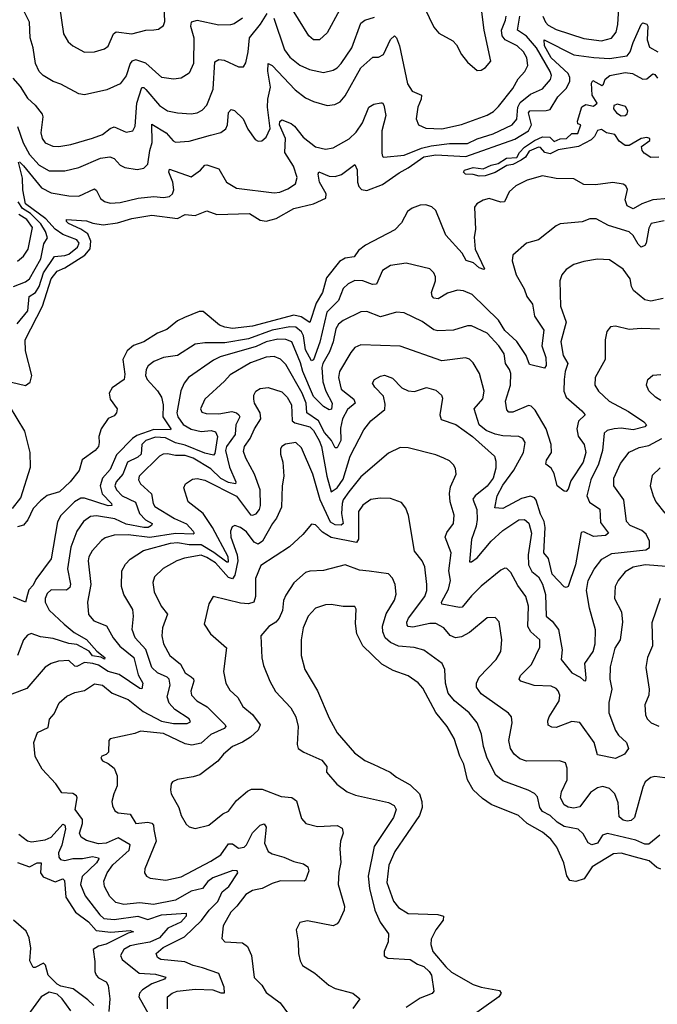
# Model space of a CAD drawing. Extents: x 1933546 to 2138868, y 524910 to 667279.
# Tile 279 of 466: x 2032246 to 2035478, y 614948 to 619938. Entities that reach past the tile are written whole.
import ezdxf

# ---------------------------------------------------------------- set-up
doc = ezdxf.new("R2010")
doc.units = 0

msp = doc.modelspace()

# ---------------------------------------------------------------- linework, layer by layer
at = {"layer": '0CON10XD'}
for points in [[(2034296.9, 619996.9), (2034345, 619900), (2034369.7, 619869.7), (2034441.2, 619831.2), (2034459.7, 619809.7), (2034485, 619761.2), (2034515, 619722.5), (2034565, 619680), (2034585, 619682), (2034606.2, 619695), (2034633, 619727), (2034599.6, 619885), (2034574.7, 620085)], [(2032446.9, 620005), (2032467.8, 619865), (2032491.4, 619825), (2032514.6, 619804.6), (2032575, 619773.3), (2032625.4, 619774.6), (2032675, 619790), (2032695, 619802.5), (2032721.8, 619865), (2032734.7, 619875.3), (2032815, 619865.4), (2032885, 619884.5), (2032925, 619885.6), (2032949.8, 619890.2), (2032975, 619908), (2032981.1, 619928.9), (2032978.2, 620005)], [(2033867.3, 619985), (2033805, 619870.8), (2033765, 619835.7), (2033735, 619835.7), (2033711.4, 619855), (2033606.4, 620025)], [(2034897.8, 619955), (2034911.6, 619925), (2034925, 619910), (2034965, 619887.2), (2035105, 619842), (2035195, 619831.1), (2035245.3, 619844.7), (2035268.9, 619875), (2035277.4, 619912.6), (2035284.8, 620025)], [(2032211.1, 619641.1), (2032248.4, 619598.4), (2032285, 619539.1), (2032325, 619504.5), (2032359.4, 619459.4), (2032363.8, 619445), (2032353.8, 619365), (2032360.5, 619335), (2032375, 619313.1), (2032413.2, 619296.8), (2032445, 619294.6), (2032505.5, 619305.5), (2032615, 619336.4), (2032665, 619355.3), (2032705, 619386.2), (2032725, 619393.8), (2032785, 619367.5), (2032819.2, 619375), (2032831.7, 619398.3), (2032839.3, 619515), (2032865, 619593.5), (2032875, 619593.2), (2032885, 619583.9), (2032955, 619502.7), (2032995, 619476.3), (2033045, 619464.7), (2033115, 619460.4), (2033145, 619465.5), (2033171.3, 619478.7), (2033194.5, 619505), (2033226.5, 619585), (2033235.4, 619724.6), (2033254.6, 619735.4), (2033282.6, 619732.6), (2033355, 619699.4), (2033380.8, 619699.2), (2033391.8, 619718.2), (2033404.2, 619775), (2033410.3, 619845), (2033467.2, 619915), (2033501, 619969)], [(2032235.6, 619395.6), (2032264.3, 619314.3), (2032296, 619255), (2032345, 619200.8), (2032395, 619171.9), (2032475, 619172.4), (2032545, 619189.3), (2032655, 619235.7), (2032702, 619242), (2032724.2, 619234.2), (2032755, 619201.1), (2032778.3, 619188.3), (2032841.1, 619178.9), (2032875, 619185.6), (2032895, 619206), (2032904.8, 619274.8), (2032917.3, 619315), (2032915, 619407.5), (2032988.2, 619365), (2033023, 619323), (2033036.2, 619316.2), (2033105, 619321.8), (2033212.5, 619352.5), (2033265, 619365.3), (2033291.2, 619385), (2033298.7, 619405), (2033303.6, 619466.4), (2033317, 619483), (2033335, 619476.9), (2033378.4, 619435), (2033402.1, 619382.1), (2033439.7, 619329.7), (2033455, 619322), (2033473.9, 619323.9), (2033495, 619342.5), (2033514.7, 619385.3), (2033501.3, 619495), (2033503.2, 619535), (2033517, 619595), (2033503.1, 619676.9), (2033504.5, 619715.5), (2033525, 619706.1), (2033642.3, 619582.3), (2033695, 619541.5), (2033735, 619523.1), (2033805, 619503.1), (2033843, 619507), (2033869.4, 619520.6), (2033895, 619551.4), (2033975, 619692.9), (2034035, 619747.8), (2034065, 619747.9), (2034089.5, 619760.5), (2034125, 619836.7), (2034145, 619855.8), (2034155.4, 619845.4), (2034170.4, 619805), (2034212, 619612), (2034235.4, 619575.4), (2034281.9, 619555), (2034280.4, 619535), (2034263.8, 619495), (2034255.5, 619435), (2034267.5, 619405), (2034305, 619388.5), (2034385, 619384.7), (2034485, 619406.6), (2034615, 619453.3), (2034647.4, 619472.6), (2034672.3, 619497.7), (2034745, 619589.1), (2034771.9, 619638.1), (2034806.2, 619675), (2034821.5, 619705), (2034815.8, 619745), (2034799.1, 619775), (2034767.7, 619805), (2034706.2, 619836.2), (2034690.9, 619855), (2034687.6, 619885), (2034708.9, 619935), (2034710.8, 619955)], [(2032245, 619216.7), (2032265, 619197.2), (2032355.6, 619085.6), (2032405, 619060.6), (2032495, 619044.7), (2032545, 619043.9), (2032625, 619080), (2032635, 619072.5), (2032655, 619031.5), (2032675.8, 619015.8), (2032705, 619006.9), (2032755, 619011.4), (2032846.1, 619033.9), (2032925, 619041.8), (2032975, 619036.2), (2033005, 619041.2), (2033021.2, 619055), (2033027, 619075), (2033021.3, 619115), (2033002.3, 619165), (2033005, 619179.2), (2033115, 619141.4), (2033162.5, 619175), (2033185, 619200), (2033195, 619202.5), (2033255, 619182), (2033294.7, 619114.7), (2033344.6, 619084.6), (2033535, 619060), (2033565, 619063.1), (2033605, 619080), (2033643.5, 619106.5), (2033651.8, 619138.2), (2033634.3, 619195), (2033588.9, 619265), (2033592.7, 619335), (2033562.2, 619405), (2033565, 619421.5), (2033575, 619429.3), (2033621.7, 619411.7), (2033638.7, 619398.7), (2033682.5, 619342.5), (2033745, 619293.9), (2033795, 619282.1), (2033835, 619288.2), (2033915, 619333.8), (2033951.9, 619368.1), (2033983.9, 619415), (2034015.7, 619495), (2034040.5, 619509.5), (2034075.7, 619515.7), (2034085, 619515.8), (2034091.9, 619505), (2034101.9, 619451.9), (2034081, 619375), (2034081.1, 619261.1), (2034084.3, 619245), (2034090.9, 619240.9), (2034195, 619251.4), (2034282.9, 619287), (2034332.2, 619297.8), (2034425, 619310.9), (2034515, 619310.7), (2034565, 619333.8), (2034645, 619358.3), (2034741.5, 619405), (2034765.9, 619434.1), (2034771, 619495), (2034782, 619518), (2034835, 619560.8), (2034895, 619587.5), (2034936.1, 619633.9), (2034941.6, 619655), (2034935.3, 619675), (2034865.6, 619795.6), (2034814.2, 619854.2), (2034768.7, 619885), (2034780.4, 619955)], [(2033375.6, 619944.4), (2033332.8, 619917.2), (2033315, 619910.9), (2033255, 619910), (2033145, 619932.7), (2033115.8, 619925), (2033112.3, 619905), (2033128.4, 619845), (2033126.5, 619715), (2033105, 619665.8), (2033065, 619640.6), (2033025, 619636.4), (2032966.2, 619645), (2032885, 619717.9), (2032835, 619734.6), (2032815, 619726.9), (2032805, 619715.5), (2032785, 619652.9), (2032755, 619613.3), (2032687.1, 619582.9), (2032575, 619556.7), (2032545, 619561.4), (2032455, 619610), (2032415, 619624.5), (2032364.3, 619655), (2032344.4, 619675), (2032326.1, 619716.1), (2032314.1, 619794.1), (2032298.8, 619845), (2032295.3, 619925.3), (2032264.7, 619985.3)], [(2033534.8, 619944.8), (2033587.2, 619785), (2033615, 619747.5), (2033665, 619707.5), (2033715, 619684.7), (2033785, 619670), (2033835, 619681.5), (2033855, 619692.9), (2033874.6, 619715), (2033930, 619795), (2033975, 619920), (2033995, 619934.5), (2034045, 619950.6)], [(2032205, 618100.3), (2032275, 618083.5), (2032299.7, 618100.3), (2032306.6, 618135), (2032275, 618260), (2032273.9, 618315), (2032362, 618485), (2032405, 618623.8), (2032435, 618662.7), (2032475, 618679.5), (2032575.4, 618744.6), (2032603.4, 618776.6), (2032606.7, 618815), (2032591.5, 618851.5), (2032555, 618876.7), (2032492.9, 618905), (2032483.1, 618915), (2032482.5, 618925), (2032585, 618918.5), (2032616.5, 618906.5), (2032668.6, 618898.6), (2032741.8, 618908.2), (2032815, 618930), (2032915, 618946.2), (2033045, 618929.2), (2033085, 618949.6), (2033135, 618944.6), (2033195, 618968.5), (2033245, 618950.6), (2033410, 618955), (2033465, 618920.9), (2033495, 618916.2), (2033545, 618930.2), (2033635, 618981.5), (2033735, 619004), (2033797.7, 619032.3), (2033800, 619055), (2033764.6, 619115), (2033757.9, 619155), (2033762.7, 619167.3), (2033815, 619145.3), (2033845, 619142.5), (2033876.9, 619153.1), (2033945, 619204), (2033956.8, 619176.8), (2033957.3, 619115), (2033965, 619092.9), (2033977.8, 619077.8), (2034005, 619072.2), (2034085, 619101.5), (2034168.6, 619161.4), (2034215, 619186), (2034295, 619242.2), (2034355, 619252), (2034506.5, 619245), (2034755, 619331.3), (2034824.8, 619375), (2034839.9, 619405), (2034824.9, 619465), (2034831.4, 619475), (2034915, 619477.1), (2034935, 619482.7), (2034972.6, 619547.4), (2035015, 619589.2), (2035033.4, 619625), (2035033.8, 619645), (2035025.9, 619665), (2034939.4, 619745), (2034905.2, 619805), (2034904.3, 619835), (2035055, 619760.2), (2035155.5, 619745.5), (2035235, 619741.4), (2035325.4, 619754.6), (2035340.7, 619775), (2035355, 619822.7), (2035395, 619912.5), (2035405, 619921.1), (2035424.2, 619915), (2035428.9, 619905), (2035425.7, 619835.7), (2035437.5, 619797.5), (2035479.5, 619775)], [(2035485, 619240.4), (2035445, 619240), (2035411.2, 619261.2), (2035400, 619275), (2035397.5, 619295), (2035440, 619325), (2035440, 619335), (2035425, 619340), (2035395, 619335.7), (2035335, 619300), (2035315, 619300), (2035285, 619322.5), (2035262.5, 619355), (2035220, 619365), (2035195, 619381.2), (2035174.6, 619375.4), (2035158.9, 619345), (2035141.8, 619328.2), (2035077.5, 619295), (2034975, 619278.4), (2034935, 619258.4), (2034907.1, 619265), (2034885, 619289.2), (2034875, 619290.8), (2034828.9, 619271.1), (2034808.9, 619241.1), (2034788, 619225), (2034745, 619204.5), (2034715, 619198.6), (2034656.4, 619163.6), (2034605, 619146.1), (2034575, 619144.5), (2034545, 619153.8), (2034504.6, 619154.6), (2034495.6, 619165), (2034500.6, 619175), (2034545, 619188.2), (2034595, 619181.5), (2034635, 619200.8), (2034670.6, 619209.4), (2034714, 619235), (2034765, 619240), (2034778.8, 619265), (2034805, 619290.7), (2034855.6, 619325), (2034895, 619343.1), (2034932.1, 619342.1), (2034955, 619320), (2034985, 619334.4), (2035016.7, 619335), (2035045, 619360), (2035075, 619360), (2035090, 619405), (2035075, 619410), (2035073, 619423), (2035094.3, 619495.7), (2035115, 619507.5), (2035155, 619499.2), (2035172, 619515), (2035146.7, 619555), (2035144.3, 619615.7), (2035150.7, 619629.3), (2035196.7, 619603.3), (2035205, 619610), (2035213.6, 619636.4), (2035237.5, 619655), (2035315, 619670.6), (2035352.5, 619665), (2035405, 619636.7), (2035425, 619637.5), (2035455, 619663.3), (2035465, 619660), (2035478.3, 619641.7)], [(2035295, 619450.8), (2035315, 619451.2), (2035325, 619460), (2035328.6, 619475), (2035317, 619497), (2035275, 619510), (2035257, 619503), (2035256.2, 619485), (2035270.8, 619465), (2035295, 619450.8)], [(2032233.5, 618396.5), (2032287.8, 618462.2), (2032294.7, 618535), (2032325.2, 618555), (2032345, 618584.7), (2032366.3, 618655), (2032422, 618738), (2032475, 618742), (2032495, 618749.3), (2032538.1, 618785), (2032547.2, 618805), (2032535, 618822.1), (2032465, 618849.8), (2032425, 618875.8), (2032378.2, 618928.2), (2032274.6, 619004.6), (2032261.5, 619075), (2032260, 619135), (2032240, 619215)], [(2035535, 619031.6), (2035455, 619025.2), (2035399.6, 619005), (2035355, 618979.8), (2035324.4, 618994.4), (2035314.8, 619025.2), (2035326.2, 619076.2), (2035318.1, 619095), (2035304.6, 619104.6), (2035252.5, 619112.5), (2035165, 619100.6), (2035105, 619101.8), (2035055, 619130.4), (2034965, 619133.3), (2034895.5, 619145.5), (2034818.8, 619125), (2034760, 619095), (2034727.1, 619065), (2034703.3, 619015), (2034685, 619012.2), (2034625, 619030.6), (2034595, 619022.2), (2034562.5, 619005), (2034551.8, 618988.2), (2034556.2, 618875), (2034550, 618835), (2034553.9, 618773.9), (2034602.5, 618675), (2034598.8, 618671.2), (2034575, 618680), (2034546, 618705), (2034508, 618718), (2034488.5, 618755), (2034406, 618845), (2034355, 618970), (2034335, 618989.4), (2034305, 619000), (2034275, 618997.5), (2034235, 618982), (2034211.3, 618965), (2034181.3, 618908.7), (2034147.9, 618872.1), (2033998.4, 618795), (2033962.6, 618767.4), (2033940.8, 618735), (2033895, 618728.5), (2033867.1, 618712.9), (2033800.6, 618629.4), (2033780.5, 618555), (2033748.4, 618501.6), (2033716.8, 618403.2), (2033672.2, 618432.2), (2033635, 618440.3), (2033425, 618384.8), (2033325, 618373.3), (2033285, 618378.9), (2033259.4, 618389.4), (2033175, 618459.1), (2033155, 618459.1), (2033081.6, 618428.4), (2033045, 618411.6), (2032992.3, 618367.7), (2032945, 618349), (2032875, 618305.2), (2032822.8, 618287.2), (2032789.9, 618260.1), (2032768.4, 618215), (2032778.2, 618141.8), (2032775.6, 618114.4), (2032715, 618072), (2032699.4, 618045), (2032704.3, 618015), (2032739.4, 617965), (2032736.5, 617945), (2032725, 617930), (2032695, 617917.1), (2032658.5, 617865), (2032646.2, 617825), (2032649.4, 617795), (2032644.8, 617775), (2032628.8, 617755), (2032562.2, 617707.8), (2032547.1, 617652.9), (2032501.1, 617595), (2032447.3, 617545), (2032385, 617526), (2032351.2, 617498.8), (2032315, 617460.8), (2032287.6, 617402.4), (2032265, 617376.2), (2032235, 617366.8)], [(2032215, 618585.8), (2032275, 618609.2), (2032295.3, 618625), (2032352.2, 618725), (2032368.5, 618801.5), (2032387.3, 618832.7), (2032377.4, 618865), (2032353.5, 618903.5), (2032300.1, 618955), (2032260.5, 618980.5), (2032237.9, 619015)], [(2035511.9, 618918.1), (2035446.1, 618903.9), (2035435, 618881.2), (2035421.8, 618805), (2035415, 618792.9), (2035395, 618785.6), (2035379.8, 618799.8), (2035355, 618844.5), (2035335, 618862.3), (2035230, 618895), (2035167.8, 618927.8), (2035135, 618927.9), (2035097, 618913), (2034985, 618902.7), (2034965, 618893.3), (2034875, 618822.7), (2034814.2, 618805), (2034745.8, 618744.2), (2034742.5, 618715), (2034762.9, 618645), (2034803.1, 618573.1), (2034816.6, 618535), (2034845.2, 618495.2), (2034854.5, 618434.5), (2034902.5, 618365), (2034892.1, 618285), (2034911.9, 618225), (2034914.7, 618185.3), (2034905, 618171.2), (2034830.3, 618190.3), (2034812.9, 618235), (2034765.9, 618305.9), (2034705, 618363.2), (2034673.2, 618415), (2034538.9, 618545), (2034495, 618563.3), (2034465, 618566.9), (2034415, 618552.2), (2034367.2, 618522.8), (2034345, 618525.7), (2034336.3, 618536.3), (2034333.6, 618555), (2034352.7, 618615), (2034352.7, 618635), (2034345.4, 618655.4), (2034325, 618674.3), (2034205, 618703.1), (2034125, 618691.1), (2034084, 618666), (2034055, 618596.7), (2034033.6, 618596.4), (2033985, 618613.7), (2033945, 618615.3), (2033911.4, 618598.6), (2033886.2, 618575), (2033861.1, 618515), (2033803, 618455), (2033767.4, 618302.6), (2033735, 618213.6), (2033725, 618209.5), (2033694.5, 618264.5), (2033685.1, 618335), (2033675, 618356), (2033645, 618379.2), (2033615, 618380.9), (2033525, 618363.9), (2033405, 618320.3), (2033285, 618299.9), (2033185, 618300.3), (2033135, 618293.1), (2033045, 618235.5), (2032975, 618226.2), (2032925.8, 618205), (2032897, 618183), (2032886.5, 618165), (2032883.3, 618135), (2032891.5, 618115), (2032945, 618056.9), (2032964.1, 618025), (2032973.4, 617985), (2032970.9, 617925), (2033012.3, 617865), (2033010.3, 617859.7), (2032925, 617861.1), (2032839.9, 617830.1), (2032817, 617815), (2032736.8, 617733.2), (2032705, 617657.7), (2032664.8, 617615), (2032654.3, 617575.7), (2032664.1, 617534.1), (2032711.2, 617485), (2032713.3, 617475), (2032695, 617474.8), (2032575, 617512), (2032555, 617512.5), (2032523.3, 617495), (2032454.6, 617425), (2032437, 617393), (2032405.2, 617204.8), (2032328.5, 617101.5), (2032315, 617071.5), (2032292, 617048), (2032284.7, 617024.7), (2032275, 616985.6), (2032215, 617010.4)], [(2032235, 618713.3), (2032265, 618739.2), (2032289, 618775), (2032310.5, 618885), (2032282, 618925), (2032241.1, 618951.1)], [(2035507.5, 618525), (2035445, 618511.1), (2035415, 618518.1), (2035357.3, 618565), (2035346.1, 618585), (2035340, 618625), (2035305, 618674), (2035235, 618720.5), (2035175, 618723.8), (2035105, 618712.2), (2035053.7, 618696.3), (2035015, 618670.8), (2034994.3, 618645), (2034984.3, 618615), (2034986.7, 618485), (2035015.4, 618405.4), (2034988.2, 618305), (2034999.6, 618235), (2035024.6, 618195), (2035010.9, 618155), (2035006.2, 618113.8), (2035004.4, 618055), (2035015.2, 618025.2), (2035095.6, 617955.6), (2035111.1, 617935), (2035077.4, 617902.6), (2035069, 617865), (2035076.6, 617826.6), (2035107.1, 617785), (2035114.6, 617745), (2035102.5, 617695), (2035039.7, 617600.3), (2035025, 617558.8), (2035015, 617546.7), (2035005, 617548.8), (2034970.6, 617575), (2034955, 617638), (2034939.2, 617665), (2034912.5, 617685), (2034915.6, 617705), (2034940.8, 617745), (2034940.3, 617785), (2034914.2, 617865), (2034858.1, 617958.1), (2034838.4, 617978.4), (2034825, 617982.2), (2034745, 617949.2), (2034725, 617949.4), (2034715, 617961.2), (2034708.7, 618005), (2034733, 618085), (2034735.8, 618145), (2034729.2, 618165), (2034707.9, 618195), (2034701.5, 618245), (2034674, 618284), (2034615, 618348.5), (2034536, 618386), (2034515, 618385.4), (2034445, 618364.6), (2034365, 618360.7), (2034345, 618366.1), (2034285, 618407.3), (2034195, 618451.2), (2034155, 618454.6), (2034075, 618431.5), (2034005, 618459.1), (2033975, 618456.5), (2033885, 618412.8), (2033862, 618395), (2033848.7, 618371.3), (2033834.8, 618305), (2033816, 618254), (2033782.1, 618195), (2033777.6, 618175), (2033782.2, 618102.2), (2033797.4, 618055), (2033830, 617995), (2033825.8, 617964.2), (2033815, 617960.6), (2033785, 617977.9), (2033735, 618027.5), (2033680.3, 618155), (2033669.2, 618199.2), (2033625.4, 618305.4), (2033595, 618317.7), (2033555, 618318.4), (2033495.2, 618305.2), (2033445, 618281.4), (2033261.3, 618228.7), (2033227.8, 618212.2), (2033100.9, 618125), (2033079.1, 618095), (2033063.2, 618056.8), (2033043.1, 617945), (2033047.4, 617925), (2033075, 617886.8), (2033115, 617862.5), (2033165, 617851.1), (2033215.7, 617855.7), (2033239.1, 617849.1), (2033248.1, 617825), (2033235, 617738.6), (2033228.6, 617731.4), (2033185, 617741.2), (2033085, 617781.5), (2033035, 617792.5), (2032985, 617818), (2032935, 617821.5), (2032885.3, 617805.3), (2032865.2, 617785), (2032860.9, 617735), (2032845, 617720.2), (2032793.1, 617695), (2032767.9, 617635), (2032734.3, 617595), (2032728.8, 617575), (2032735.8, 617555), (2032765, 617525.2), (2032833.4, 617493.4), (2032853.5, 617435), (2032883.1, 617403.1), (2032916.7, 617385), (2032914.6, 617375), (2032896.2, 617363.8), (2032875.7, 617364.3), (2032785, 617381.5), (2032728.4, 617408.4), (2032635, 617423.3), (2032605, 617419.7), (2032569.2, 617395), (2032535, 617345.6), (2032505.7, 617265), (2032488.4, 617155), (2032503, 617077), (2032500.2, 617059.8), (2032483.3, 617046.7), (2032405, 617048.8), (2032385, 617030), (2032374.2, 617005), (2032375.8, 616985), (2032395.9, 616945), (2032470.9, 616875), (2032522.5, 616832.5), (2032585, 616797.2), (2032637.4, 616737.4), (2032678.1, 616705), (2032675, 616696.7), (2032657.3, 616707.3), (2032615, 616714.6), (2032597.5, 616737.5), (2032535, 616770.5), (2032495, 616776.2), (2032415, 616801), (2032350.6, 616810.6), (2032303.6, 616826.4), (2032285, 616818.6), (2032265, 616795.6), (2032234.7, 616715.3)], [(2035488.5, 618368.5), (2035395, 618372.7), (2035335, 618367.1), (2035265, 618384.2), (2035239.5, 618380.5), (2035222.2, 618357.8), (2035213.1, 618315), (2035213.3, 618215), (2035162.2, 618125), (2035160.6, 618085), (2035180, 618055), (2035233.5, 618005), (2035332.3, 617952.3), (2035409.9, 617899.9), (2035422.9, 617885), (2035415, 617874.6), (2035355, 617859.3), (2035295, 617867.4), (2035258.8, 617865), (2035222.9, 617855), (2035207.9, 617842.1), (2035200.6, 617755), (2035179.5, 617685), (2035140.4, 617605), (2035120.5, 617525), (2035133.4, 617493.4), (2035186.6, 617456.6), (2035189.6, 617389.6), (2035229.5, 617335), (2035215, 617322.9), (2035155, 617318.9), (2035105, 617342.2), (2035091, 617339), (2035063.4, 617175), (2035025, 617065.8), (2035015, 617060), (2035005, 617063.3), (2034945, 617127.1), (2034926.8, 617206.8), (2034901.9, 617235), (2034909.8, 617365), (2034903.6, 617395), (2034885, 617432), (2034863.1, 617503.1), (2034854.3, 617514.3), (2034835, 617522.5), (2034788.6, 617511.4), (2034695, 617460.6), (2034653.5, 617463.5), (2034666.6, 617525), (2034695, 617578.1), (2034750.4, 617655), (2034798.9, 617745), (2034807.5, 617795), (2034795.9, 617815.9), (2034776.2, 617825), (2034695, 617829.2), (2034655, 617837.3), (2034610, 617855), (2034574.4, 617885), (2034550, 617965), (2034593.6, 618016.4), (2034599.2, 618055), (2034576, 618145), (2034545, 618199.4), (2034525, 618217.3), (2034505, 618224.5), (2034385, 618208.5), (2034173.6, 618283.6), (2033975, 618290.4), (2033945, 618276.7), (2033925, 618251.4), (2033866.8, 618155), (2033861.8, 618125), (2033875.3, 618065), (2033939.4, 618015), (2033946.2, 617995), (2033907.4, 617962.6), (2033881.6, 617915), (2033872.7, 617867.3), (2033874, 617805), (2033855, 617767.8), (2033845, 617767.8), (2033825.6, 617805), (2033791.3, 617845), (2033760.2, 617905), (2033701.2, 617945), (2033698.5, 617995), (2033678.4, 618045), (2033595, 618190.5), (2033567.8, 618217.8), (2033535, 618231.1), (2033495, 618226.9), (2033415, 618199.2), (2033312.2, 618137.8), (2033284.5, 618105), (2033184.8, 618015.2), (2033161.8, 617965), (2033169.4, 617949.4), (2033191.8, 617941.8), (2033255, 617941), (2033321.7, 617951.7), (2033345, 617945.3), (2033356.9, 617935), (2033361.1, 617925), (2033341.7, 617885), (2033338.3, 617835), (2033294.8, 617775), (2033289.5, 617755), (2033310.1, 617670.1), (2033340.9, 617595), (2033339.2, 617585), (2033305, 617592), (2033265, 617612.9), (2033215, 617661.5), (2033125, 617716.2), (2033085, 617728.9), (2033035, 617729.4), (2032995, 617738.2), (2032973.5, 617736.5), (2032955, 617726.5), (2032850.9, 617625), (2032848.2, 617605), (2032858.5, 617585), (2032914.7, 617535), (2032922.8, 617485), (2032931.3, 617471.3), (2033029.8, 617410.2), (2033092.1, 617382.1), (2033125.8, 617345), (2033129.5, 617335), (2033125, 617330.9), (2033035, 617333.9), (2032905, 617314.1), (2032795, 617327.1), (2032723.9, 617326.1), (2032678.7, 617311.3), (2032660.9, 617299.1), (2032613.9, 617246.1), (2032596.2, 617215), (2032593.2, 617195), (2032606.5, 617075), (2032588.8, 616985), (2032595, 616923.8), (2032621.3, 616891.3), (2032686.3, 616866.3), (2032719.7, 616805), (2032753.3, 616763.3), (2032823.9, 616705), (2032846.9, 616616.9), (2032870, 616575), (2032865, 616546.7), (2032855, 616547.8), (2032749.3, 616619.3), (2032693.8, 616633.8), (2032645, 616666.7), (2032616.7, 616675), (2032575, 616680), (2032535, 616659.1), (2032525, 616661.3), (2032495, 616689.6), (2032442.4, 616687.6), (2032405, 616674.5), (2032375, 616655.6), (2032281.4, 616548.6), (2032114.1, 616485.9)], [(2033413.5, 617815), (2033435.6, 617864.4), (2033468.1, 617915), (2033464, 617945), (2033436.2, 617995), (2033431.8, 618015), (2033432.7, 618035), (2033443.3, 618055), (2033465, 618069.1), (2033505, 618073.1), (2033575, 618051.6), (2033601.3, 618025), (2033622.8, 617985), (2033626.7, 617905), (2033640, 617895), (2033716.6, 617875), (2033735, 617855.7), (2033763.5, 617805), (2033775.2, 617775), (2033802.4, 617625), (2033825, 617545.7), (2033855, 617564.7), (2033885, 617609.2), (2033920.4, 617725), (2033990.1, 617859.9), (2034025.9, 617904.1), (2034097.3, 617962.7), (2034098.8, 617988.8), (2034089.4, 618029.4), (2034045.5, 618075.5), (2034034, 618095), (2034043.8, 618115), (2034075, 618131.9), (2034095, 618135.5), (2034135, 618121.4), (2034182.4, 618072.4), (2034215, 618056.4), (2034246.4, 618053.6), (2034307, 618073), (2034355, 618059.4), (2034384, 618035), (2034389.3, 618019.3), (2034375.4, 617935), (2034381.7, 617911.7), (2034456.3, 617886.3), (2034541.5, 617825), (2034652.1, 617725), (2034659.7, 617699.7), (2034659.7, 617665), (2034645.7, 617615), (2034615, 617574.1), (2034554.6, 617525), (2034542.6, 617507.4), (2034562.6, 617455), (2034563.7, 617405), (2034559.2, 617370.8), (2034535.9, 617304.1), (2034525, 617190), (2034535, 617190), (2034565, 617210.5), (2034635.8, 617295), (2034695, 617348.4), (2034775, 617403.6), (2034805, 617404.7), (2034825.9, 617385.9), (2034840, 617335), (2034823.5, 617225), (2034825.4, 617175), (2034841.3, 617141.3), (2034876.1, 617115), (2034895, 617076.5), (2034910.9, 617025), (2034914.1, 616915), (2034945, 616889.8), (2034976.8, 616846.8), (2034996, 616745), (2034990.4, 616695), (2035045, 616627.7), (2035086.2, 616606.2), (2035105, 616588.8), (2035115, 616587.5), (2035117.1, 616602.9), (2035110, 616675), (2035152.3, 616735), (2035162.8, 616775), (2035163.9, 616845), (2035134.4, 616955), (2035118.8, 617045), (2035126.5, 617095), (2035157.8, 617152.2), (2035196.1, 617203.9), (2035247.2, 617232.8), (2035419.2, 617250.9), (2035437.3, 617262.7), (2035438.2, 617295), (2035421, 617331), (2035398.8, 617348.8), (2035339.5, 617375), (2035320.8, 617395), (2035308, 617505), (2035256.4, 617575), (2035256.8, 617615), (2035291.2, 617688.8), (2035334.7, 617745.3), (2035385, 617769.6), (2035435, 617780.4), (2035500.5, 617815)], [(2035495, 618008.5), (2035469.2, 618025), (2035435, 618056), (2035422.9, 618085), (2035430, 618115), (2035455, 618135.6), (2035495, 618139.1)], [(2032208.8, 617461.2), (2032252, 617515), (2032300.9, 617669.1), (2032298.6, 617745), (2032272.7, 617852.7), (2032195, 617980)], [(2032995.3, 614925), (2032995.6, 614985), (2033018.1, 615005), (2033044.2, 615015), (2033135, 615024.6), (2033225, 615021), (2033265, 615006.7), (2033283.1, 615006.9), (2033282.3, 615035), (2033254.5, 615104.5), (2033173, 615133), (2033124.8, 615144.8), (2033083.3, 615163.3), (2032961.2, 615175), (2032944.2, 615185), (2032937.5, 615205), (2032972.7, 615235), (2033080.4, 615289.6), (2033167.8, 615372.2), (2033207, 615425), (2033250.3, 615469.7), (2033272.8, 615517.2), (2033305.3, 615545), (2033350.9, 615615), (2033348.6, 615625), (2033325.5, 615625.5), (2033225, 615589), (2033199.7, 615570.3), (2033172.7, 615535), (2033115, 615520.5), (2033034.8, 615475.2), (2032924, 615454), (2032855, 615463), (2032773, 615453), (2032733.3, 615463.3), (2032702.1, 615495), (2032675.5, 615545), (2032672.2, 615572.2), (2032688.5, 615615), (2032718.4, 615655), (2032800.8, 615729.2), (2032805.8, 615755.8), (2032745, 615791.8), (2032685, 615764.1), (2032645, 615760.9), (2032585, 615777.3), (2032556.9, 615795), (2032548.8, 615815), (2032563.8, 615865), (2032563.8, 615883.8), (2032526.5, 615935), (2032537.5, 615995), (2032534.5, 616005), (2032515, 616016.6), (2032460.3, 616020.3), (2032429.6, 616065), (2032359.5, 616139.5), (2032324, 616204), (2032317.9, 616275), (2032335.3, 616324.7), (2032390, 616350), (2032396.3, 616393.7), (2032420.5, 616419.5), (2032445.6, 616475), (2032485, 616509.4), (2032525, 616528.1), (2032575, 616537.9), (2032625, 616572.7), (2032665.7, 616565.7), (2032715, 616524.4), (2032795, 616492.8), (2032871.7, 616431.7), (2032965, 616382.8), (2033025, 616370.8), (2033095, 616371.3), (2033110.9, 616379.1), (2033105, 616395.4), (2033032.5, 616442.5), (2033004, 616474), (2032994.1, 616505.9), (2033008.3, 616565), (2033003.2, 616595), (2032993.9, 616605), (2032945, 616627.4), (2032915, 616654.7), (2032885.7, 616745.7), (2032830.6, 616805), (2032816.5, 616846.5), (2032823.1, 616915), (2032818.6, 616948.6), (2032774, 617024), (2032762.3, 617065), (2032762.9, 617145), (2032781.5, 617178.5), (2032805, 617204.5), (2032872.9, 617247.1), (2033010, 617285), (2033045, 617288.9), (2033105, 617277.2), (2033165, 617277.3), (2033229.9, 617239.9), (2033295, 617190.4), (2033305, 617190.9), (2033302.7, 617215), (2033223.7, 617363.7), (2033175, 617434.6), (2033100.6, 617495), (2033078.6, 617565), (2033086, 617585), (2033120.9, 617609.1), (2033145, 617612.3), (2033185, 617603.8), (2033345, 617522.4), (2033415, 617428.9), (2033426.2, 617426.2), (2033445, 617434.2), (2033460.8, 617455), (2033466.5, 617475), (2033463.9, 617555), (2033436.5, 617635), (2033391.3, 617715), (2033379.4, 617749.4), (2033385.3, 617775), (2033413.5, 617815)], [(2034395, 617715.7), (2034355, 617733.1), (2034215, 617768.6), (2034175, 617769.2), (2034115, 617741.4), (2033975, 617621.2), (2033913.4, 617545), (2033885.9, 617505), (2033879.7, 617485), (2033877, 617435), (2033886, 617384), (2033875, 617376), (2033845, 617377.7), (2033821.2, 617391.2), (2033769.4, 617505), (2033732.4, 617635), (2033675, 617768), (2033645, 617795.6), (2033593.6, 617786.4), (2033573.8, 617775), (2033568, 617762), (2033567.1, 617735), (2033579.5, 617695), (2033584.6, 617625), (2033575.5, 617575), (2033573.5, 617466.5), (2033548.3, 617411.7), (2033526.9, 617385), (2033476.9, 617295), (2033455, 617280), (2033435, 617290.3), (2033395, 617341.7), (2033365, 617364.7), (2033335.5, 617374.5), (2033322.1, 617367.9), (2033314.7, 617345.2), (2033316.6, 617315), (2033347.7, 617225), (2033352.3, 617195), (2033337, 617123), (2033325, 617103.3), (2033305, 617110.8), (2033237.5, 617185), (2033195, 617212.6), (2033165, 617223.3), (2033081.7, 617208.3), (2033042.5, 617195), (2032973.1, 617156.9), (2032928.8, 617115), (2032921.1, 617085), (2032927.7, 617037.7), (2032962.7, 616965), (2032995.4, 616925), (2032969.2, 616855), (2032966.2, 616815), (2032974.6, 616775), (2033006.2, 616715), (2033061.6, 616671.6), (2033085, 616626.9), (2033115, 616607.9), (2033126.8, 616596.8), (2033128.7, 616585), (2033113.5, 616535), (2033117.3, 616515), (2033144.4, 616485), (2033195.8, 616455.8), (2033287.5, 616365), (2033290.5, 616355), (2033281.5, 616345), (2033215.1, 616314.9), (2033165, 616270.6), (2033118, 616262), (2033085, 616268.3), (2032975, 616319.8), (2032857.4, 616332.6), (2032830.2, 616319.8), (2032705, 616292.5), (2032697.5, 616285), (2032696, 616225), (2032685, 616213.8), (2032662.5, 616205), (2032656.7, 616195), (2032665, 616182), (2032695, 616168), (2032724, 616145), (2032740.5, 616105), (2032740.5, 616055), (2032722.2, 616015), (2032713.3, 615975), (2032715.8, 615954.2), (2032728.8, 615928.8), (2032745, 615919.1), (2032805, 615911.2), (2032835, 615863.5), (2032895, 615870.6), (2032915, 615866.7), (2032924.7, 615855), (2032925.8, 615834.2), (2032936.9, 615775), (2032880.6, 615635), (2032878.6, 615615), (2032887.9, 615597.9), (2032906.6, 615586.6), (2032986.6, 615576.6), (2033065, 615593.8), (2033215, 615672.5), (2033265, 615706.2), (2033305, 615760.4), (2033325, 615760.4), (2033355, 615739.2), (2033382.9, 615745), (2033395, 615756.9), (2033425, 615817.5), (2033465, 615855.5), (2033485, 615862.9), (2033495.5, 615845), (2033486.6, 615765), (2033505, 615723.1), (2033525, 615710), (2033585, 615694.1), (2033635, 615670.8), (2033685, 615659.4), (2033706, 615645), (2033711.9, 615625), (2033695, 615576.7), (2033688.3, 615571.7), (2033567.1, 615572.9), (2033525, 615560.6), (2033475, 615534), (2033449.8, 615530.2), (2033426.4, 615525), (2033392.5, 615505), (2033346.9, 615445), (2033316.2, 615415), (2033277.5, 615345), (2033271.2, 615281.2), (2033285, 615264.2), (2033375, 615259.5), (2033400.7, 615240.7), (2033420.4, 615195), (2033435, 615084), (2033473.5, 615045), (2033495, 615007.8), (2033566.5, 614955), (2033608.8, 614898.8)], [(2035525, 617166.9), (2035415.8, 617174.2), (2035355, 617163.9), (2035315, 617138.9), (2035278.5, 617095), (2035264.5, 617065), (2035260, 617005), (2035296, 616936), (2035301.2, 616885), (2035290, 616795), (2035262.9, 616752.9), (2035238.8, 616658.8), (2035237.7, 616595), (2035247.1, 616545), (2035232, 616478), (2035231.4, 616425), (2035265.2, 616335.2), (2035281.5, 616311.5), (2035320.6, 616275), (2035331.4, 616245), (2035310.8, 616215), (2035265, 616193.5), (2035175, 616212.5), (2035158.2, 616275), (2035085, 616375.3), (2035045, 616381.2), (2034965, 616351.1), (2034943.2, 616353.2), (2034925, 616363.3), (2034922.5, 616385), (2034930, 616405), (2034980.4, 616485), (2034982.7, 616515), (2034975, 616535.8), (2034965, 616547.8), (2034939.3, 616559.3), (2034853.5, 616563.5), (2034786, 616585), (2034777.1, 616595), (2034784.4, 616615), (2034840.4, 616669.6), (2034882.9, 616757.1), (2034882.2, 616795), (2034835.7, 616835.7), (2034822, 616862), (2034824.7, 616965), (2034811.3, 617015), (2034770.5, 617070.5), (2034735, 617135.8), (2034715, 617156.2), (2034705, 617158.8), (2034685, 617147.5), (2034585, 617067.3), (2034535, 617018.2), (2034489.2, 616960.8), (2034475, 616958), (2034385.6, 616975.6), (2034384.6, 616985), (2034419, 617051), (2034430, 617095), (2034421, 617145), (2034432.4, 617235), (2034402.7, 617315), (2034410.6, 617339.4), (2034445.4, 617385), (2034447.4, 617427.4), (2034427.1, 617495), (2034423.7, 617536.3), (2034429.4, 617570.6), (2034458.6, 617635), (2034455, 617662.5), (2034445, 617681.2), (2034425, 617702), (2034395, 617715.7)], [(2035492.9, 617667.1), (2035452.2, 617627.8), (2035441.5, 617575), (2035456.7, 617525), (2035470.6, 617495), (2035516.2, 617436.2)], [(2035515, 616095.4), (2035465, 616101.8), (2035445, 616096.7), (2035416.7, 616075), (2035405, 616048), (2035361.4, 615895), (2035345, 615880), (2035325, 615875.5), (2035305, 615881.1), (2035285, 615898), (2035279.4, 615969.4), (2035261.5, 616015), (2035235, 616041.2), (2035202.1, 616052.1), (2035175, 616045.5), (2035139.3, 616020.7), (2035085, 615949.5), (2035055, 615941.5), (2035025, 615946.2), (2035005, 615959.4), (2034986.9, 615995), (2034991.8, 616025), (2035020, 616085), (2035020.9, 616145), (2035012.1, 616172.1), (2034982.1, 616182.1), (2034815, 616180), (2034781.5, 616191.5), (2034752.3, 616215), (2034733.9, 616245), (2034724.6, 616285), (2034742.2, 616375), (2034738.6, 616405), (2034723.8, 616423.8), (2034585, 616520.9), (2034561.2, 616555), (2034561.2, 616575), (2034574.5, 616605), (2034661.5, 616695), (2034683.8, 616735), (2034690, 616795), (2034676.2, 616886.2), (2034655, 616908.1), (2034615, 616905.6), (2034525, 616832.3), (2034485, 616809.7), (2034455, 616804.7), (2034427.6, 616817.6), (2034395.3, 616855.3), (2034355, 616877.1), (2034325, 616876.9), (2034239, 616859), (2034215, 616862.7), (2034209.1, 616869.1), (2034207.3, 616885), (2034215.9, 616905), (2034300, 617015), (2034308.8, 617045), (2034309.3, 617075), (2034299.6, 617165), (2034286.4, 617195), (2034247.1, 617245), (2034217.1, 617425), (2034202.8, 617462.8), (2034180.7, 617490.7), (2034125, 617511.1), (2034073.4, 617513.4), (2034025, 617505.4), (2033985, 617478.2), (2033962.7, 617445), (2033962.9, 617305), (2033952.2, 617287.8), (2033825, 617313.3), (2033781, 617341), (2033745, 617376.9), (2033725, 617380.8), (2033681.2, 617328.8), (2033614.2, 617265.8), (2033468.8, 617171.2), (2033440.8, 617105), (2033441.6, 617015), (2033431.9, 616985), (2033405, 616977.4), (2033365, 616980.6), (2033226.2, 617013.8), (2033205, 616977.5), (2033181.2, 616875), (2033213.8, 616825), (2033294.4, 616755), (2033279.2, 616635), (2033290, 616575), (2033310.5, 616540.5), (2033352.2, 616502.2), (2033376.5, 616456.5), (2033425, 616417.1), (2033464.6, 616365), (2033455, 616336.9), (2033415, 616302.5), (2033375, 616276.5), (2033325, 616254.4), (2033278.6, 616215), (2033250.2, 616179.8), (2033158.5, 616111.5), (2033125, 616100), (2033045, 616086.7), (2033021.2, 616075), (2033014, 616065), (2033010, 616035), (2033014, 616015), (2033053.1, 615945), (2033064.4, 615905), (2033090.3, 615860.3), (2033105, 615848), (2033135, 615839.2), (2033203.8, 615855), (2033276.2, 615913.8), (2033305, 615927.1), (2033345, 615980), (2033401.3, 616028.7), (2033421.4, 616038.6), (2033475, 616038.1), (2033571.7, 616001.7), (2033625.9, 615995.9), (2033648.7, 615978.7), (2033675, 615890), (2033696.2, 615865), (2033755, 615848.9), (2033855, 615853.5), (2033880, 615840), (2033885.5, 615815.5), (2033872.7, 615775), (2033868.5, 615735), (2033874, 615666), (2033862.7, 615617.3), (2033859.6, 615555), (2033892.5, 615445), (2033890.6, 615425), (2033865, 615370), (2033854.5, 615355.5), (2033834.4, 615345.6), (2033705, 615371.4), (2033665, 615362.5), (2033646.7, 615325), (2033658, 615265), (2033658.6, 615205), (2033667.6, 615167.6), (2033680, 615145), (2033742, 615105), (2033812.9, 615045), (2033845, 615028.5), (2033934, 615005), (2033970, 614975), (2033933.9, 614926.1)], [(2035491.1, 615805), (2035435, 615760.2), (2035415, 615760), (2035369.5, 615779.5), (2035225, 615813.8), (2035200.4, 615805), (2035175, 615763.8), (2035145, 615756.4), (2035126.8, 615766.8), (2035101.7, 615811.7), (2035076.9, 615835), (2035005, 615848.3), (2034970.3, 615870.3), (2034935, 615904.3), (2034895.8, 615925.8), (2034882.6, 615945), (2034869.8, 615999.8), (2034855, 616016.4), (2034823.2, 616033.2), (2034695, 616080), (2034659.2, 616109.2), (2034615.2, 616195.2), (2034597.2, 616255), (2034587, 616317), (2034564, 616375), (2034524, 616425), (2034448.9, 616485), (2034417.9, 616525), (2034404.7, 616575.3), (2034401.5, 616645), (2034386.9, 616675), (2034295, 616743.3), (2034245, 616755.5), (2034165, 616762.5), (2034125, 616781.8), (2034097.5, 616805), (2034086.1, 616835), (2034085.4, 616865), (2034103.7, 616926.4), (2034145, 616996.7), (2034153.6, 617026.4), (2034148.5, 617075), (2034135, 617108), (2034115, 617130), (2034017.8, 617142.2), (2033968.5, 617148.5), (2033895, 617174.5), (2033785, 617146.4), (2033717.2, 617142.8), (2033695, 617135.5), (2033635, 617084.2), (2033595, 617022), (2033583.6, 616995), (2033577.1, 616942.9), (2033561.1, 616905), (2033544.4, 616885), (2033508.3, 616861.7), (2033467.5, 616815), (2033473.7, 616703.7), (2033482.2, 616665), (2033513.3, 616585), (2033542.7, 616532.7), (2033620.4, 616450.4), (2033646, 616405), (2033657.5, 616355), (2033652.9, 616265), (2033658, 616245), (2033686, 616225), (2033777.1, 616185), (2033803.2, 616153.2), (2033801.1, 616125), (2033854, 616064), (2033905.3, 616025.3), (2033947.3, 616007.3)], [(2035495, 615632.1), (2035475, 615641.5), (2035437.1, 615675), (2035366.6, 615693.4), (2035295, 615713.8), (2035255, 615711.2), (2035148.2, 615645), (2035106.2, 615583.8), (2035065, 615570.8), (2035035, 615575.7), (2035019.2, 615599.2), (2035003.8, 615665), (2034969.1, 615745), (2034937.3, 615785), (2034895, 615820.4), (2034818.5, 615865), (2034774.7, 615904.7), (2034635, 615960.4), (2034591, 615991), (2034543.8, 616035), (2034516.2, 616085), (2034496.9, 616165), (2034476.2, 616205), (2034448.8, 616295), (2034411.8, 616355), (2034355, 616426.9), (2034289.3, 616549.3), (2034265, 616576.9), (2034215, 616612.1), (2034139.6, 616639.6), (2034081, 616671), (2033985, 616764.5), (2033954.7, 616825), (2033947.7, 616877.7), (2033951.1, 616951.1), (2033944.4, 616964.4), (2033885, 616964.6), (2033825, 616974.6), (2033795, 616971.8), (2033745, 616954.6), (2033708, 616915), (2033682.5, 616855), (2033671.8, 616795), (2033672.9, 616715), (2033691.3, 616645), (2033755.8, 616535.8), (2033815, 616398.6), (2033854.3, 616324.3), (2033942.8, 616222.8), (2033995, 616182.7), (2034036.9, 616165), (2034124.3, 616125), (2034155, 616098.5), (2034225, 616060.8), (2034272.2, 616015), (2034283.8, 615975), (2034285.2, 615944.8), (2034271.8, 615905), (2034147.4, 615722.6), (2034117.3, 615652.7), (2034107.5, 615565), (2034140.5, 615470.5), (2034165, 615439.1), (2034215, 615408.5), (2034365, 615402.8), (2034394, 615395), (2034391.5, 615375), (2034354.6, 615325), (2034332.2, 615277.8), (2034328.9, 615251.1), (2034340.3, 615215), (2034405, 615137.2), (2034435, 615110), (2034545, 615049.1), (2034585.3, 615034.7), (2034677.8, 615017.8), (2034685.8, 615005), (2034674.2, 614985), (2034511.1, 614868.9)], [(2035492.2, 617005), (2035449.3, 616880.7), (2035452.9, 616765), (2035427.9, 616705), (2035419.5, 616655), (2035436.4, 616545), (2035433.8, 616515), (2035414.5, 616465), (2035416.9, 616415), (2035425.7, 616395), (2035446, 616375), (2035485, 616356.7)], [(2033947.3, 616007.3), (2034115, 615970.4), (2034144.2, 615955), (2034154.4, 615935), (2034140, 615895), (2034042.4, 615747.6), (2034012.8, 615597.2), (2034018, 615535), (2034045.3, 615425), (2034072.3, 615365), (2034115.6, 615305), (2034114, 615265), (2034093.3, 615215), (2034093, 615193), (2034111.7, 615181.7), (2034225, 615174.4), (2034261.9, 615151.9), (2034295, 615140.4), (2034321.8, 615115), (2034333.1, 615095), (2034345.6, 615015), (2034337.3, 615002.7), (2034275, 614979.4), (2034205, 614932.5)], [(2032240.8, 615810.9), (2032285, 615776.1), (2032305, 615771.9), (2032375, 615780.6), (2032405, 615794.3), (2032465, 615860.4), (2032475.3, 615855), (2032477.9, 615837.9), (2032459.2, 615755), (2032443.4, 615715), (2032444.2, 615694.2), (2032452.5, 615682.5), (2032475, 615676.2), (2032515, 615687.6), (2032565, 615686.6), (2032615, 615697.3), (2032645, 615690.8), (2032647.7, 615685), (2032635.2, 615665), (2032561.7, 615595), (2032554.4, 615555), (2032577.6, 615497.6), (2032651.4, 615401.4), (2032672.9, 615382.9), (2032725, 615377.1), (2032845, 615395.2), (2032895, 615377.9), (2032965, 615401.7), (2033089.4, 615409.4), (2033090.4, 615395), (2033062.5, 615365), (2032996.7, 615333.3), (2032955, 615284.4), (2032905, 615262.6), (2032846.6, 615253.4), (2032805.9, 615244.1), (2032773.8, 615225), (2032756.2, 615195), (2032765.4, 615175), (2032851.9, 615105), (2032935, 615100.2), (2032986, 615085), (2032980, 615075), (2032915, 615052), (2032869, 615021), (2032852.9, 615005), (2032849.1, 614985), (2032933.9, 614835)], [(2032235, 615666.5), (2032295, 615643.8), (2032335, 615664.7), (2032354.6, 615664.6), (2032351.7, 615615), (2032365, 615594.7), (2032425, 615568.3), (2032465, 615584.5), (2032472.3, 615575), (2032480.4, 615490.4), (2032528.8, 615415), (2032595, 615365.8), (2032632.7, 615322.7), (2032707.1, 615312.9), (2032805, 615322.5), (2032821.9, 615315), (2032795, 615308.8), (2032685, 615253), (2032645, 615243.4), (2032617.7, 615225), (2032627.5, 615165), (2032626.4, 615115), (2032633.4, 615095), (2032645, 615081.5), (2032685, 615062.2), (2032693.8, 615043.8), (2032703, 614975), (2032697.9, 614912.1)], [(2032621.4, 614941.4), (2032591.1, 614971.1), (2032516.3, 615026.3), (2032455, 615040), (2032435, 615050.6), (2032390, 615095), (2032376.8, 615146.8), (2032366.2, 615156.2), (2032325, 615133.8), (2032315, 615133.8), (2032297.6, 615167.6), (2032302.4, 615232.4), (2032294.7, 615284.7), (2032277.9, 615317.9), (2032214.8, 615374.8)], [(2032505, 614915.2), (2032460.7, 614975), (2032435, 614999.4), (2032395, 615009.1), (2032355, 614986), (2032259.8, 614855)]]:
    msp.add_lwpolyline(points, dxfattribs=at)

doc.saveas('drawing.dxf')
